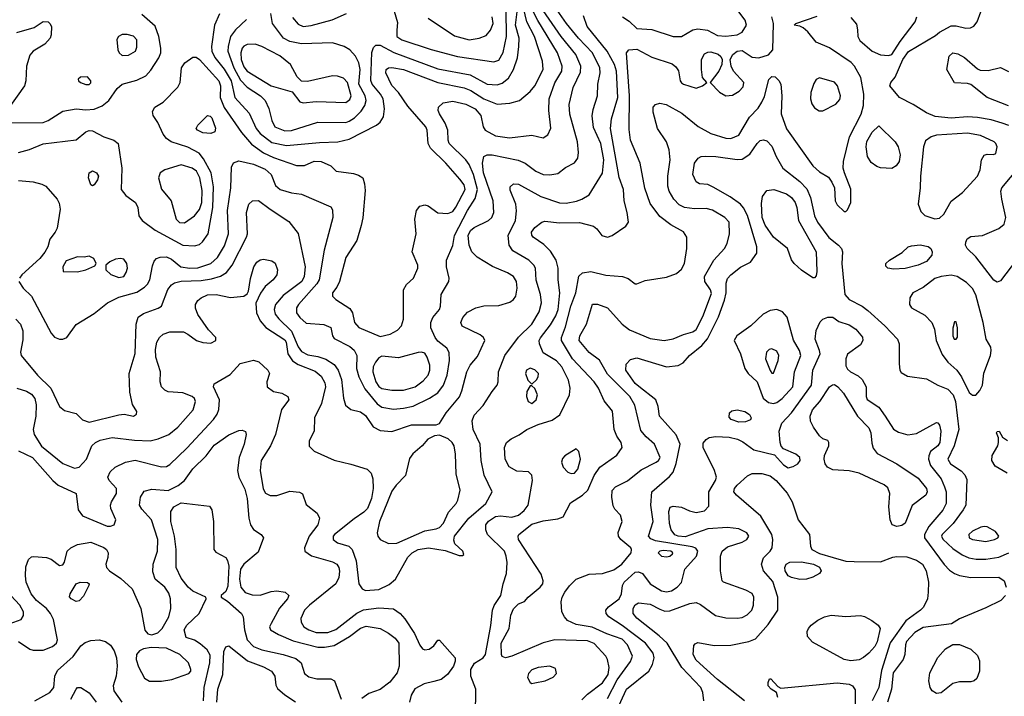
# Model space of a CAD drawing. Extents: x 1173029 to 1307123, y 522559 to 678521.
# Tile 567 of 623: x 1236813 to 1242798, y 653452 to 657567. Entities that reach past the tile are written whole.
import ezdxf

# ---------------------------------------------------------------- set-up
doc = ezdxf.new("R2010")
doc.units = 0

msp = doc.modelspace()

# ---------------------------------------------------------------- linework, layer by layer
at = {"layer": '0CON10XD'}
for points in [[(1236805, 656758.9), (1236873.2, 656776.8), (1236955, 656812.5), (1237155, 656837.1), (1237215.3, 656884.7), (1237235, 656892.7), (1237255, 656890.9), (1237324.2, 656854.2), (1237385.3, 656835.3), (1237411.4, 656815), (1237434.6, 656665), (1237428.9, 656535), (1237457.3, 656497.3), (1237515.8, 656455), (1237530, 656425), (1237537.1, 656375), (1237557.1, 656345), (1237636.3, 656286.3), (1237805, 656196), (1237875, 656190.8), (1237905, 656200.9), (1237924.2, 656215.8), (1237958.2, 656265), (1237987.6, 656425), (1237991.1, 656551.1), (1237975.7, 656635), (1237930.9, 656720.9), (1237902.7, 656755), (1237835, 656791.8), (1237734, 656825), (1237705, 656845.7), (1237685, 656872), (1237652, 656942), (1237624, 656985), (1237620.5, 657009.5), (1237633.8, 657035), (1237685, 657066), (1237773.7, 657156.3), (1237789.2, 657185), (1237796.5, 657275), (1237816.7, 657305), (1237865, 657340.4), (1237885, 657340.4), (1237905, 657325.4), (1238023.4, 657195), (1238033.5, 657165), (1238031, 657095), (1238055, 657034), (1238160.4, 656880.4), (1238221, 656811), (1238295, 656758.4), (1238355, 656729), (1238495, 656680), (1238545, 656680), (1238603.4, 656706.6), (1238645, 656705.7), (1238705, 656677.5), (1238735.7, 656645.7), (1238842.1, 656632.1), (1238872.2, 656622.2), (1238898, 656605), (1238909.3, 656569.3), (1238912, 656528), (1238898.3, 656361.7), (1238889.2, 656315), (1238861.5, 656225), (1238795, 656120), (1238756.9, 655975), (1238739.6, 655940.4), (1238713.6, 655905), (1238714.7, 655884.7), (1238734.2, 655865), (1238820.2, 655810.2), (1238836.5, 655785), (1238848.5, 655725), (1238875.2, 655695.2), (1239005, 655640), (1239065, 655653.6), (1239110.2, 655679.8), (1239132.9, 655705), (1239145.6, 655745), (1239145.9, 655924.1), (1239164.1, 655955.9), (1239206, 655995), (1239234, 656055), (1239232, 656075), (1239199.2, 656155), (1239222.1, 656265), (1239215.6, 656354.4), (1239225, 656406.7), (1239245, 656432.5), (1239275, 656440.6), (1239295, 656434.4), (1239355, 656393.3), (1239415, 656389.1), (1239445, 656400.4), (1239465, 656426.5), (1239520.8, 656535), (1239515, 656563.3), (1239488.2, 656598.2), (1239403.2, 656695), (1239310.4, 656785), (1239296.1, 656815), (1239290.4, 656895), (1239281.5, 656915), (1239172.3, 657042.3), (1239115.4, 657125), (1239075, 657166.5), (1239038.6, 657245), (1239040, 657265), (1239055, 657274.4), (1239075, 657276.8), (1239145, 657264.7), (1239355, 657184.8), (1239515, 657153.9), (1239555, 657137.5), (1239635, 657086.6), (1239715, 657054.3), (1239791.3, 657058.7), (1239850.8, 657075), (1239915, 657129.6), (1239945, 657165.6), (1239994.6, 657265), (1239990.8, 657315), (1239941.3, 657465), (1239894.9, 657554.9), (1239845, 657768.8)], [(1236808.1, 655975), (1236832.9, 655935), (1236885.2, 655885.2), (1237005, 655660), (1237025, 655636.7), (1237055, 655623.8), (1237075, 655623.8), (1237100, 655635), (1237155, 655713.8), (1237265, 655780.8), (1237345.8, 655844.2), (1237415, 655880.3), (1237525, 655909.4), (1237570.4, 655939.6), (1237590.5, 655959.5), (1237604.7, 655985), (1237619.5, 656070.5), (1237630.8, 656099.2), (1237645, 656115.6), (1237666.2, 656123.8), (1237705, 656124), (1237735, 656109.7), (1237793.2, 656063.2), (1237846.4, 656056.4), (1237895, 656057), (1237975, 656085.3), (1238015, 656120.4), (1238058.1, 656191.9), (1238082.9, 656265), (1238075.8, 656405.8), (1238095.4, 656545), (1238100.5, 656669.5), (1238112.9, 656697.1), (1238145, 656708.1), (1238235, 656688.6), (1238305, 656657.5), (1238342.3, 656625), (1238368.1, 656558.1), (1238395.3, 656535.3), (1238465, 656513.5), (1238525, 656506.7), (1238705, 656430), (1238715, 656410), (1238715.5, 656365), (1238664, 656165), (1238633.7, 655985), (1238619.2, 655960.8), (1238506.8, 655835), (1238496.1, 655815), (1238496.1, 655785), (1238515, 655756.2), (1238555, 655721.9), (1238662.4, 655712.4), (1238703.3, 655695), (1238713.8, 655645), (1238725, 655628.8), (1238819.8, 655579.8), (1238845, 655558.1), (1238861.8, 655525), (1238859.7, 655445), (1238874, 655394), (1238911.6, 655321.6), (1238985, 655230.4), (1239015, 655211.3), (1239085, 655198.4), (1239145, 655203.6), (1239205, 655217.1), (1239304.8, 655265.2), (1239355, 655298.5), (1239390, 655345), (1239410.8, 655405), (1239424.7, 655495), (1239422.7, 655542.7), (1239408.6, 655568.6), (1239355, 655611.5), (1239338, 655635), (1239312.4, 655692.4), (1239311.6, 655725), (1239324.6, 655755), (1239363.8, 655805), (1239370.8, 655825), (1239374.6, 655895), (1239420.7, 655975), (1239423.9, 655995), (1239407.8, 656065), (1239408.2, 656105), (1239445, 656193.8), (1239455.8, 656255), (1239535, 656406.9), (1239580.6, 656479.4), (1239595.1, 656535), (1239571.9, 656625), (1239545, 656686.4), (1239524.5, 656714.5), (1239424.1, 656815), (1239417.6, 656835), (1239415.9, 656895), (1239398.7, 656938.7), (1239363.8, 656995), (1239357.5, 657015), (1239359.4, 657035), (1239387.9, 657062.1), (1239445, 657071.3), (1239525, 657053.2), (1239580.8, 657025), (1239616.9, 656985), (1239630.4, 656915), (1239641.8, 656895), (1239705, 656860.3), (1239790.4, 656849.6), (1239925.3, 656865.3), (1239995, 656848.5), (1240024, 656866), (1240042.4, 656907.6), (1240028.8, 657015), (1240031.9, 657085), (1240065.9, 657184.1), (1240107.6, 657255), (1240111.4, 657285), (1240081.7, 657365), (1239963.3, 657563.3), (1239922.3, 657642.3)], [(1236755, 656940.8), (1236955, 656942), (1236986.5, 656953.5), (1237075, 657010.4), (1237155, 657024.6), (1237215, 657020), (1237265, 657024), (1237315, 657042.9), (1237353.6, 657075), (1237405, 657148.1), (1237435, 657174.5), (1237525, 657198.8), (1237578.6, 657225), (1237609.7, 657260.3), (1237658.5, 657335), (1237670, 657365), (1237670.9, 657395), (1237658.9, 657465), (1237637.1, 657527.1), (1237555, 657599.2)], [(1236790, 655745), (1236818.5, 655715), (1236832.1, 655675), (1236830.9, 655619.1), (1236818.1, 655545), (1236822.5, 655525), (1236920, 655405), (1237002.5, 655325), (1237054.2, 655214.2), (1237085, 655189.4), (1237155, 655171.2), (1237193.8, 655133.8), (1237235, 655120), (1237415, 655163.3), (1237447.1, 655167.1), (1237505, 655156.2), (1237522, 655168), (1237523.8, 655185), (1237497.5, 655227.5), (1237481.7, 655301.7), (1237479.1, 655415), (1237515, 655537.5), (1237520, 655715), (1237532.4, 655757.6), (1237565, 655780.8), (1237655, 655811.9), (1237675.4, 655824.6), (1237713.8, 655926.2), (1237735.9, 655954.1), (1237754.1, 655965.9), (1237793.4, 655976.6), (1237915, 655980), (1237978.8, 655991.2), (1238033.2, 656006.8), (1238070.7, 656029.3), (1238105, 656073.5), (1238191.6, 656245), (1238196.6, 656265), (1238192.1, 656395), (1238205.6, 656445), (1238228.8, 656465), (1238265, 656466.9), (1238335.6, 656415), (1238449.1, 656339.1), (1238506.4, 656266.4), (1238548.3, 656065), (1238541.2, 656005), (1238526.9, 655975), (1238415, 655890.7), (1238367.2, 655835), (1238358.8, 655805), (1238366.5, 655776.5), (1238387.7, 655747.7), (1238465, 655673.2), (1238505, 655576.7), (1238525, 655549.8), (1238565, 655529.1), (1238625, 655519), (1238673.2, 655503.2), (1238725, 655469.6), (1238748.6, 655435), (1238769.5, 655379.5), (1238780.4, 655265), (1238793.5, 655223.5), (1238825, 655195.6), (1238885, 655181.5), (1238915, 655160), (1238960.8, 655090.8), (1239005, 655068.8), (1239075, 655063.2), (1239195, 655102.4), (1239345, 655102.9), (1239365, 655110.8), (1239406.2, 655175), (1239486.6, 655273.4), (1239501.2, 655308.8), (1239530, 655425), (1239551.8, 655465), (1239595, 655519.4), (1239639.5, 655615), (1239631.4, 655635), (1239611.1, 655651.1), (1239502.7, 655702.7), (1239494.4, 655725), (1239505.6, 655755), (1239535, 655788.6), (1239585, 655814.4), (1239635, 655826.4), (1239725, 655829.1), (1239791.8, 655848.2), (1239815, 655864.4), (1239829.5, 655885), (1239836.2, 655935), (1239833.1, 655975), (1239814.7, 656004.7), (1239778.1, 656028.1), (1239686, 656066), (1239593.5, 656123.5), (1239561.8, 656155), (1239545, 656196.2), (1239538.8, 656255), (1239553.5, 656285), (1239575, 656303.8), (1239662.9, 656345), (1239683.1, 656365), (1239695.4, 656394.6), (1239690, 656465), (1239631.5, 656635), (1239625.8, 656695), (1239635, 656734.2), (1239655, 656746.2), (1239685, 656744.6), (1239843.1, 656713.1), (1239885.3, 656695.3), (1239950, 656645), (1239995, 656626.4), (1240035, 656623.5), (1240085, 656632), (1240131.2, 656668.8), (1240185, 656696.2), (1240205.5, 656724.5), (1240209.7, 656760.3), (1240202.7, 656825), (1240156.4, 656993.6), (1240152.2, 657052.2), (1240178, 657155), (1240221.5, 657248.5), (1240224.7, 657285), (1240194.2, 657355), (1240104.8, 657465), (1239995, 657624.2)], [(1238027.7, 657602.3), (1237996.2, 657535), (1237978.3, 657405), (1237979.8, 657375), (1237998.4, 657338.4), (1238055.8, 657265.8), (1238098.5, 657195), (1238119.7, 657095), (1238208.6, 656998.6), (1238250.2, 656905), (1238274.7, 656875), (1238345, 656821.1), (1238435, 656801.9), (1238635, 656820.8), (1238745.9, 656824.1), (1238815, 656839.7), (1238982.5, 656925), (1239004.3, 656945), (1239023.6, 656976.4), (1239030.4, 657025), (1239022.1, 657085), (1239006.3, 657115), (1238955.8, 657175), (1238948, 657198), (1238952.8, 657367.2), (1238962.7, 657397.3), (1238978.4, 657411.6), (1239005, 657412.9), (1239088, 657368), (1239355, 657268.9), (1239551.2, 657231.2), (1239655, 657174.2), (1239715, 657170.6), (1239745, 657180.4), (1239785, 657212.5), (1239815, 657264.3), (1239839.4, 657335), (1239846.8, 657405), (1239848, 657455), (1239827.1, 657535), (1239836.2, 657615)], [(1238425, 656891.2), (1238465, 656893.3), (1238625, 656944), (1238795, 656942.9), (1238815, 656949.2), (1238848.8, 656971.2), (1238889.2, 657010.8), (1238911.6, 657045), (1238919.8, 657075), (1238913.4, 657105), (1238874.6, 657175), (1238883.3, 657265), (1238875.3, 657305), (1238855, 657346.5), (1238820.5, 657385), (1238785, 657404.6), (1238715, 657426.9), (1238525, 657420.4), (1238454, 657435), (1238417.3, 657455), (1238349.2, 657545), (1238340, 657605)], [(1238471.5, 657581.5), (1238505, 657540), (1238536.8, 657526.8), (1238585, 657531.4), (1238712.7, 657567.3), (1238798.6, 657605)], [(1239090.1, 657620.1), (1239109.5, 657549.5), (1239105.4, 657504.6), (1239104.4, 657465), (1239135.7, 657445), (1239315, 657386.2), (1239475, 657342.7), (1239695, 657310.9), (1239725, 657321.5), (1239752.5, 657367.5), (1239772.1, 657465), (1239769.8, 657625)], [(1239296.5, 657576.5), (1239455, 657468.9), (1239545, 657445.8)], [(1239545, 657445.8), (1239605, 657454.6), (1239649.1, 657470.9), (1239675, 657502.9), (1239690.4, 657545), (1239684.6, 657585.4)], [(1240229.2, 653430.8), (1240264.8, 653465.2), (1240355, 653533.3), (1240389.4, 653585), (1240396.3, 653626.3), (1240386, 653676), (1240375.6, 653695), (1240305, 653773.8), (1240265, 653788.8), (1240065, 653794.7), (1239995, 653777.8), (1239805, 653695.5), (1239765, 653685.8), (1239745, 653693.8), (1239740.6, 653705), (1239739.4, 653775), (1239788.8, 653865), (1239799.3, 653945), (1239815, 653984.2), (1239845, 654014.4), (1239882.3, 654027.7), (1239904, 654055), (1239977.3, 654115), (1239992.1, 654135), (1239995.5, 654155), (1239982.5, 654195), (1239845.4, 654405), (1239842.3, 654425), (1239847.9, 654435), (1239925, 654498.2), (1239995, 654518), (1240085, 654531.5), (1240116.2, 654543.8), (1240161.7, 654628.3), (1240235, 654676), (1240266.2, 654705), (1240304.8, 654795.2), (1240338.5, 654845), (1240442, 654918), (1240474.6, 654965), (1240469.6, 654995), (1240442.9, 655035), (1240426.5, 655075), (1240415.8, 655185.8), (1240365, 655249.4), (1240331.8, 655325), (1240305, 655364), (1240174.1, 655504.1), (1240105.8, 655615), (1240106.3, 655635), (1240131, 655699), (1240162.3, 655825), (1240193.8, 655905), (1240212.1, 656007.9), (1240233.2, 656026.8), (1240285, 656035.2), (1240375, 656013.5), (1240476.7, 656005), (1240512.2, 655992.2), (1240555, 655961.2), (1240565, 655960), (1240615, 655980.6), (1240745, 656001.2), (1240805, 656023.8), (1240835, 656048.9), (1240853.9, 656085), (1240868.2, 656175), (1240868.5, 656245), (1240847.6, 656277.6), (1240770.3, 656320.3), (1240705, 656371.2), (1240645, 656450), (1240613.2, 656543.2), (1240585.3, 656695.3), (1240526.5, 656835), (1240518.6, 656898.6), (1240519.6, 657105), (1240501.1, 657365), (1240516.2, 657385), (1240565, 657388.8), (1240655, 657339.1), (1240778.1, 657298.1), (1240800.7, 657280.7), (1240817, 657257), (1240828, 657195), (1240835, 657184), (1240847.5, 657175), (1240925, 657151.2), (1240962.5, 657165), (1240990, 657185), (1240963.3, 657215), (1240958, 657265), (1240957.5, 657325), (1240975, 657359.2), (1240995, 657370), (1241015, 657371.2), (1241057.9, 657357.9), (1241074.4, 657344.4), (1241084, 657325), (1241082, 657295), (1241062.9, 657255), (1241010, 657185), (1241066.3, 657126.3), (1241105, 657104.3), (1241145, 657108.6), (1241187.4, 657132.6), (1241211.2, 657158.8), (1241215.5, 657185), (1241151.4, 657255), (1241137.1, 657285), (1241132, 657325), (1241148.1, 657355), (1241175, 657375.3), (1241205, 657379.2), (1241265, 657339.4), (1241305, 657335.7), (1241365, 657352.8), (1241390.3, 657385), (1241395.2, 657545), (1241384.3, 657584.3)], [(1240093.3, 656453.2), (1240135, 656451.8), (1240197.4, 656462.6), (1240230.8, 656475), (1240275, 656502.2), (1240355.2, 656634.8), (1240363.3, 656715), (1240345.2, 656815), (1240301.7, 656911.7), (1240292.4, 656982.4), (1240298.2, 657021.8), (1240325.3, 657105), (1240327.3, 657175), (1240341.6, 657245), (1240339.5, 657275), (1240293.8, 657365), (1240209.8, 657455), (1240137.3, 657545), (1240080, 657625)], [(1240215, 656334.5), (1240301.4, 656311.4), (1240321.4, 656295), (1240350.8, 656255), (1240385, 656245.5), (1240414, 656255), (1240498.1, 656311.9), (1240514.1, 656335.9), (1240506.5, 656395), (1240486.5, 656465), (1240482.7, 656535), (1240456.7, 656606.8), (1240405.2, 656905), (1240410.3, 656965), (1240447.9, 657095), (1240441.3, 657255), (1240427.8, 657295), (1240384.3, 657375.7), (1240262.4, 657525), (1240239.7, 657590.3)], [(1240476.5, 657585), (1240518.1, 657558.1), (1240565, 657514.5), (1240655, 657508.6), (1240785, 657465.6), (1240835, 657464.5), (1240904.3, 657505.7), (1240935, 657512.3), (1240993.3, 657503.3), (1241055, 657471.9), (1241105, 657468.1), (1241175, 657476), (1241205, 657492), (1241231.9, 657535), (1241222.9, 657565), (1241185.3, 657615.3)], [(1241865, 656537.5), (1241825.8, 656635.8), (1241819.2, 656665), (1241820.5, 656705), (1241858, 656855), (1241927.9, 656992.1), (1241942.1, 657045), (1241945.2, 657115.2), (1241926.8, 657215), (1241888.1, 657285), (1241867.6, 657307.6), (1241736.2, 657396.2), (1241655, 657430.8), (1241604.5, 657494.5), (1241575, 657518), (1241555, 657528.8), (1241520, 657535), (1241530, 657545), (1241660.6, 657589.4)], [(1241865, 657580), (1241899.8, 657539.8), (1241906.7, 657505), (1241908.1, 657465), (1241920, 657440), (1241995.3, 657375.3), (1242045, 657353.3), (1242095, 657348.9), (1242115, 657355.4), (1242164.8, 657435.2), (1242256.9, 657555), (1242265.6, 657585)], [(1242825, 656922.9), (1242785, 656937.9), (1242717.5, 656957.5), (1242635, 656971.6), (1242575, 656976.2), (1242475, 656968.1), (1242378.5, 656978.5), (1242325, 657000.9), (1242245, 657052.5), (1242160.6, 657095), (1242103.3, 657165), (1242108, 657185), (1242135, 657217.1), (1242181.5, 657325), (1242215, 657373.4), (1242379.1, 657470.9), (1242405, 657491.8), (1242475, 657529.5), (1242505, 657530.9), (1242565, 657515.4), (1242592.1, 657517.9), (1242612.3, 657527.7), (1242632.5, 657555), (1242655.6, 657614.4)], [(1236795, 657489.8), (1236901.1, 657518.9), (1236955, 657556), (1236985, 657553.6), (1236996.7, 657545), (1237006.2, 657525), (1237004.6, 657475), (1236998.2, 657455), (1236965, 657417.9), (1236895, 657376.5), (1236875, 657351.4), (1236854.2, 657285), (1236849.8, 657195), (1236842.6, 657165), (1236742.1, 657025)], [(1238191.7, 657568.3), (1238124.8, 657505.2), (1238094.8, 657465.2), (1238080, 657405), (1238078.7, 657375), (1238114.1, 657275), (1238155, 657199.5), (1238195, 657157.1), (1238276.2, 657105), (1238305.4, 657075), (1238328, 657028), (1238344.8, 656954.8), (1238364.6, 656915), (1238425, 656891.2)], [(1237435, 657349.5), (1237475, 657352.2), (1237516.9, 657375), (1237525, 657400), (1237524.3, 657445), (1237505, 657467.5), (1237465, 657478.2), (1237435, 657478.2), (1237413.1, 657465), (1237403.9, 657446.1), (1237409.6, 657385), (1237417.8, 657365), (1237435, 657349.5)], [(1238535, 657062.5), (1238615, 657068.9), (1238795, 657064), (1238819, 657081), (1238827.3, 657105), (1238805.2, 657185), (1238780.9, 657210.9), (1238745, 657222.9), (1238715, 657225.4), (1238561.7, 657191.7), (1238525, 657194.2), (1238499.1, 657219.1), (1238458.5, 657295), (1238395, 657348.1), (1238285.2, 657405.2), (1238245, 657417.6), (1238195, 657416.2), (1238175, 657407.3), (1238164.8, 657395.2), (1238156.3, 657365), (1238160, 657325), (1238175, 657281.5), (1238195, 657253.7), (1238341.1, 657165), (1238469.3, 657129.3), (1238515, 657068.1), (1238535, 657062.5)], [(1242823, 657043), (1242695, 657094.4), (1242595, 657173.3), (1242575, 657180), (1242495, 657182.5), (1242448.8, 657265), (1242464, 657345), (1242485, 657365.8), (1242515, 657360), (1242557, 657337), (1242635, 657267.5), (1242650.7, 657260.7), (1242699.3, 657259.3), (1242775, 657276.2), (1242823, 657253)], [(1237235, 657173.1), (1237245, 657183.3), (1237245.6, 657195), (1237225, 657220), (1237183, 657217), (1237167.5, 657205), (1237170, 657195), (1237182.5, 657185), (1237215, 657173.1), (1237235, 657173.1)], [(1240385, 653438.2), (1240445, 653551.8), (1240526.8, 653663.2), (1240537.8, 653695), (1240508.1, 653765), (1240475, 653798.4), (1240381.2, 653831.2), (1240293, 653873), (1240195, 653888.9), (1240143.6, 653913.6), (1240124.1, 653934.1), (1240109.1, 653965), (1240104.6, 654025.4), (1240110, 654055), (1240126.2, 654085), (1240155, 654124.4), (1240195, 654164.4), (1240275, 654195.5), (1240355, 654198.4), (1240425, 654220.8), (1240472.5, 654255), (1240530.4, 654325), (1240532.9, 654345), (1240527.3, 654355), (1240467.3, 654405), (1240452.9, 654425), (1240451.2, 654448.8), (1240475.8, 654515.8), (1240465, 654552.5), (1240430.8, 654590.8), (1240421.2, 654611.2), (1240412.1, 654662.1), (1240415, 654703.3), (1240435, 654726.7), (1240507.6, 654762.4), (1240590.6, 654829.4), (1240682, 654875), (1240695.8, 654885), (1240705.7, 654905), (1240671.8, 654985), (1240620.9, 655030.9), (1240589.4, 655069.4), (1240552.6, 655222.6), (1240521.6, 655275), (1240385, 655410.8), (1240336.7, 655496.7), (1240275, 655543.3), (1240213.5, 655615), (1240217.8, 655645), (1240258.1, 655715), (1240295, 655837.5), (1240325, 655837.5), (1240385, 655814.4), (1240475.3, 655715.3), (1240520.3, 655680.3), (1240645, 655628.9), (1240730, 655615), (1240785, 655626.5), (1240847.6, 655652.4), (1240905, 655667.9), (1240925, 655682.1), (1240965, 655761.8), (1241018.8, 655901.2), (1241012.8, 655925), (1240978.5, 655975), (1240976.5, 656005), (1241032.7, 656105), (1241096.9, 656175), (1241114.4, 656205), (1241128.5, 656265), (1241125.6, 656335), (1241099.4, 656365), (1241025, 656409.6), (1240985, 656418.9), (1240915, 656415.9), (1240855, 656425.4), (1240821.3, 656441.3), (1240789.1, 656475), (1240761.2, 656525), (1240752.3, 656555), (1240752.3, 656615), (1240767.9, 656715), (1240761.5, 656775), (1240744.5, 656825), (1240690.5, 656905), (1240662.9, 657005), (1240664.2, 657035.8), (1240677.7, 657052.3), (1240705, 657059.2), (1240742.4, 657052.4), (1240838.5, 656998.5), (1240936.7, 656916.8), (1241014.4, 656874.4), (1241105, 656846), (1241135, 656844.6), (1241184.7, 656865.3), (1241249.3, 656975), (1241300.9, 657029.1), (1241324.7, 657065.3), (1241339.5, 657100.5), (1241366, 657204), (1241385, 657221.9), (1241405, 657220), (1241428, 657198), (1241439.1, 657175), (1241446.2, 657105), (1241441.2, 656995), (1241474.3, 656904.3), (1241635, 656677.5), (1241675, 656642.2), (1241729.1, 656609.1), (1241749.7, 656579.7), (1241766.2, 656545), (1241770, 656465), (1241781.2, 656441.2), (1241825, 656400), (1241835, 656400), (1241845, 656410), (1241864.3, 656455.7), (1241865, 656537.5)], [(1241695, 657012.9), (1241775, 657053.1), (1241798.3, 657081.7), (1241803.3, 657105), (1241783.3, 657165), (1241766.4, 657186.4), (1241675, 657212.9), (1241655, 657204), (1241640.6, 657179.4), (1241621.2, 657125), (1241619.6, 657085), (1241628.5, 657055), (1241645, 657031.4), (1241673.6, 657013.6), (1241695, 657012.9)], [(1237975, 656874.2), (1237925, 656880), (1237894, 656895), (1237886, 656905), (1237895.8, 656925), (1237955, 656983.8), (1237971.2, 656981.2), (1237980.9, 656970.9), (1238002.5, 656907.5), (1237998.8, 656885), (1237975, 656874.2)], [(1242115, 656661.8), (1242045, 656666.6), (1242023.5, 656673.5), (1241988, 656698), (1241967.2, 656735), (1241958.9, 656795), (1241963.4, 656826.6), (1241995, 656882.9), (1242035, 656921.9), (1242134.6, 656825), (1242153.8, 656795), (1242164.7, 656745), (1242158.9, 656705), (1242141.3, 656678.7), (1242115, 656661.8)], [(1242375, 656356.5), (1242405, 656360), (1242430, 656385), (1242475, 656462.9), (1242543.3, 656516.7), (1242634.4, 656615), (1242650.6, 656655), (1242658.6, 656715), (1242675, 656743.8), (1242695, 656750), (1242733, 656747), (1242746.1, 656753.9), (1242754, 656795), (1242747.5, 656815), (1242735.8, 656825), (1242652.9, 656862.9), (1242575, 656878), (1242385.9, 656864.1), (1242354, 656855), (1242320, 656830), (1242306.4, 656795), (1242288.5, 656615), (1242287.7, 656545), (1242274.5, 656445), (1242291.5, 656401.5), (1242315, 656376.9), (1242375, 656356.5)], [(1240442.4, 653367.6), (1240501.2, 653495), (1240638.2, 653605), (1240659.6, 653645), (1240670, 653685), (1240662.7, 653715), (1240616, 653775), (1240475, 653882.1), (1240393.5, 653935), (1240377.5, 653955), (1240375.6, 653975), (1240392.2, 653995), (1240456.2, 654045), (1240471.5, 654075), (1240477.7, 654125), (1240486.8, 654145), (1240555, 654206.5), (1240575, 654209.3), (1240599.4, 654199.4), (1240645.5, 654135), (1240715, 654092.7), (1240745, 654086.1), (1240774.2, 654094.2), (1240808.5, 654115), (1240836.3, 654143.7), (1240855.4, 654225), (1240926.7, 654305), (1240935.3, 654335), (1240922.1, 654352.1), (1240901.5, 654361.5), (1240678.3, 654398.3), (1240649.8, 654409.8), (1240635.4, 654425), (1240664.2, 654515), (1240650.3, 654615), (1240654.6, 654695), (1240762.1, 654787.9), (1240785.2, 654814.8), (1240803.2, 654866.8), (1240828, 654985), (1240802.8, 655042.8), (1240701.9, 655155), (1240693.1, 655215), (1240679.4, 655255), (1240575.7, 655335.7), (1240554.1, 655355), (1240497.7, 655435), (1240498.5, 655471.5), (1240525, 655501.1), (1240565, 655511.5), (1240745, 655455.4), (1240815, 655463.6), (1240845, 655479.5), (1240884.8, 655525.2), (1240959.4, 655585), (1240993.7, 655626.3), (1241060.1, 655759.9), (1241097.8, 655862.2), (1241106.5, 655905), (1241106.8, 655965), (1241115, 655992.5), (1241135, 656015.6), (1241195, 656061.9), (1241255, 656092), (1241293.6, 656146.4), (1241293.6, 656185), (1241236.3, 656376.3), (1241213.1, 656423.1), (1241194.5, 656445), (1241130.8, 656490.8), (1241029.2, 656549.2), (1240995, 656564.4), (1240945, 656569.2), (1240925, 656582), (1240905.5, 656625), (1240915.4, 656694.6), (1240936.2, 656725), (1240955, 656734.2), (1240982.6, 656737.4), (1241045, 656736.2), (1241175, 656717.3), (1241205, 656718.2), (1241251.6, 656748.4), (1241295, 656814), (1241315, 656832), (1241335, 656835.8), (1241355, 656830.8), (1241385, 656798.8), (1241412.2, 656735), (1241452.2, 656665), (1241555, 656583.8), (1241598.5, 656538.5), (1241620.2, 656485), (1241643.8, 656375), (1241661.9, 656335), (1241731.9, 656241.9), (1241790, 656195), (1241808.5, 656175), (1241814.5, 656155), (1241810, 656085), (1241829.2, 655895), (1241855, 655864.7), (1241934.8, 655824.8), (1241969.1, 655799.1), (1242071.8, 655705), (1242148, 655625), (1242160, 655595), (1242160, 655475), (1242163.8, 655435), (1242171.2, 655421.2), (1242208.8, 655398.8), (1242325, 655382.7), (1242394.2, 655345), (1242455, 655320.5), (1242487.2, 655285), (1242501.6, 655245), (1242521.5, 655075), (1242494, 654975), (1242455.4, 654895), (1242471.1, 654865), (1242535, 654823.5), (1242558.3, 654798.3), (1242570.2, 654770.2), (1242564.7, 654615), (1242548.9, 654585), (1242487.2, 654502.8), (1242420.4, 654435), (1242416.2, 654425), (1242425, 654406.7), (1242485, 654351.3), (1242542.1, 654312.1), (1242583.4, 654293.4), (1242626.7, 654286.7), (1242685, 654286.2), (1242765, 654298.1), (1242826.6, 654323.4)], [(1237815, 656331.2), (1237875, 656373.8), (1237905, 656413.6), (1237919.3, 656455), (1237921.3, 656528.7), (1237907.5, 656605), (1237887.2, 656645), (1237860.8, 656665), (1237795, 656684.5), (1237695, 656654.4), (1237667.5, 656635), (1237656.9, 656605), (1237675, 656536), (1237732.7, 656465), (1237763.8, 656355), (1237785, 656333.1), (1237815, 656331.2)], [(1237255, 656557.5), (1237245, 656562.5), (1237230, 656605), (1237234.6, 656635.4), (1237255, 656648.6), (1237280, 656635), (1237291.2, 656615), (1237285, 656592.5), (1237265, 656563.3), (1237255, 656557.5)], [(1242873.1, 656106.9), (1242775, 655978.9), (1242755, 655970), (1242735, 655983.3), (1242625.6, 656125.6), (1242573.3, 656175), (1242562.5, 656195), (1242563.6, 656213.6), (1242573.3, 656235), (1242595, 656248.8), (1242665, 656253.8), (1242765, 656296.5), (1242796.5, 656323.5), (1242807.9, 656365), (1242782.3, 656475), (1242777.7, 656525), (1242783.8, 656545), (1242889.3, 656670.7)], [(1236795.7, 655325.7), (1236855, 655308.7), (1236885, 655290), (1236903.9, 655263.9), (1236913.5, 655225), (1236911.2, 655155), (1236894.1, 655075), (1236900.6, 655045), (1236945, 654973.3), (1237075, 654867.7), (1237145, 654839.6), (1237175, 654845.4), (1237217.9, 654895), (1237250.5, 654975), (1237273.9, 654996.1), (1237301.2, 655008.8), (1237375, 655025.3), (1237510.2, 655010.2), (1237606.5, 655006.5), (1237655, 655018.2), (1237719.2, 655045), (1237775, 655088.6), (1237866.9, 655195), (1237880.5, 655245), (1237875, 655262.5), (1237860.6, 655275), (1237805, 655297.8), (1237715, 655303.9), (1237695, 655313.8), (1237674.3, 655334.3), (1237666.8, 655365), (1237669.3, 655425), (1237640.5, 655515), (1237638, 655562), (1237647.1, 655605), (1237662.7, 655635), (1237685.6, 655655), (1237725, 655669.2), (1237808.5, 655668.5), (1237835.3, 655655.3), (1237887.5, 655615), (1237925, 655603.3), (1237975, 655600.4), (1238004.2, 655615), (1238005.6, 655635), (1237960, 655680), (1237895.5, 655775), (1237881.7, 655811.7), (1237881.9, 655835), (1237895, 655859.2), (1237915, 655876.5), (1237955, 655893.1), (1238006.4, 655896.4), (1238095, 655877.9), (1238175, 655886.2), (1238195, 655900), (1238203, 655917), (1238215, 655993.3), (1238236.3, 656063.7), (1238255, 656092.5), (1238275, 656106.9), (1238295, 656111.4), (1238345, 656100.8), (1238365, 656086.2), (1238380, 656045), (1238375.8, 656015), (1238354.2, 655985), (1238304.7, 655945.3), (1238276.1, 655903.9), (1238247.5, 655842.5), (1238252.3, 655785), (1238275.4, 655735), (1238308.7, 655695), (1238425, 655620), (1238432.5, 655605), (1238441.8, 655535), (1238471.3, 655491.3), (1238505, 655469), (1238609.5, 655429.5), (1238645, 655399.5), (1238667.8, 655357.8), (1238672.1, 655335), (1238647.3, 655232.7), (1238605.6, 655145), (1238603.8, 655065), (1238572.5, 655005), (1238572.4, 654972.4), (1238602.6, 654942.6), (1238725, 654888.1), (1238825, 654864.6), (1238925, 654832.5), (1238949.7, 654809.7), (1238960, 654775), (1238960.5, 654715), (1238951.2, 654655), (1238926.9, 654595), (1238905, 654571.5), (1238845, 654531.8), (1238725.6, 654435), (1238718.5, 654425), (1238718.9, 654405), (1238744.6, 654384.6), (1238814, 654364), (1238834.7, 654344.7), (1238857.5, 654275), (1238875, 654136.7), (1238894.5, 654104.5), (1238915.5, 654095.5), (1238995, 654101.8), (1239058.8, 654131.2), (1239096.9, 654165), (1239172.6, 654297.4), (1239199.4, 654325), (1239235, 654344.7), (1239297.5, 654355), (1239399.1, 654339.1), (1239485, 654307.5), (1239505, 654307.5), (1239512.5, 654315), (1239506.7, 654335), (1239458.1, 654378.1), (1239451.5, 654401.5), (1239456.2, 654425), (1239543.3, 654535), (1239646.5, 654625), (1239684.4, 654695), (1239636.7, 654796.7), (1239618.8, 654885), (1239612.9, 654985), (1239569.4, 655075), (1239562.7, 655127.3), (1239575, 655162), (1239629.5, 655220.5), (1239683.9, 655306.1), (1239715.5, 655344.5), (1239720.8, 655365), (1239724.3, 655425), (1239762.7, 655525), (1239844.3, 655635.7), (1239926.7, 655715), (1239969.9, 655790.1), (1239983.8, 655845), (1239979.6, 655895), (1239953.3, 655983.3), (1239947.5, 656055), (1239938.5, 656075), (1239906.9, 656105), (1239810.6, 656160.6), (1239787.3, 656195), (1239782.5, 656255), (1239825.9, 656345), (1239833.3, 656405), (1239828.8, 656445), (1239795, 656531.2), (1239795, 656550), (1239815, 656568.9), (1239845, 656566.2), (1239981.5, 656491.5), (1240093.3, 656453.2)], [(1236805, 656588.8), (1236895, 656581.6), (1236947.7, 656567.7), (1236971.9, 656555), (1237040, 656475), (1237051.7, 656451.7), (1237058.5, 656415), (1237040.3, 656299.7), (1237029.2, 656275), (1236996.9, 656233.1), (1236982.9, 656185), (1236966.2, 656153.8), (1236935, 656114.5), (1236825.7, 656015), (1236811.9, 655995)], [(1241635, 655996.7), (1241565, 656044.3), (1241520, 656085), (1241505, 656106.2), (1241479.5, 656175), (1241395, 656245.4), (1241345, 656316.7), (1241325.3, 656365), (1241321.2, 656448.8), (1241328.8, 656491.2), (1241355, 656528.6), (1241397.5, 656535), (1241475, 656507.2), (1241505.2, 656485.2), (1241527.2, 656455), (1241537.3, 656425), (1241547.3, 656345), (1241655.5, 656155), (1241659.2, 656035), (1241655, 656010), (1241645, 655997.5), (1241635, 655996.7)], [(1239583.5, 653335), (1239586.4, 653495), (1239555.5, 653575), (1239555.5, 653614.5), (1239577.5, 653652.5), (1239629.4, 653685), (1239644.8, 653705.2), (1239676.9, 653883.1), (1239686.1, 653975), (1239696.9, 654003.1), (1239737.5, 654065), (1239750.8, 654135), (1239771.2, 654198.8), (1239775.4, 654265), (1239770.4, 654305), (1239758.9, 654335), (1239655.5, 654435), (1239647.1, 654465), (1239647.1, 654495), (1239662.7, 654517.3), (1239705.8, 654545), (1239735, 654549.8), (1239805, 654542), (1239845, 654553.9), (1239878.6, 654581.4), (1239902.9, 654615), (1239930, 654765), (1239926.8, 654796.8), (1239906.4, 654816.4), (1239835, 654821.8), (1239788, 654848), (1239762.9, 654895), (1239760.4, 654965), (1239772.7, 654995), (1239801.2, 655018.8), (1239848.8, 655041.2), (1239894.7, 655075.3), (1239965, 655105.3), (1240049.1, 655130.9), (1240095.5, 655164.5), (1240154.6, 655285.4), (1240160, 655325), (1240148, 655375), (1240109.1, 655455), (1240075, 655493.2), (1239995, 655541.8), (1239972.5, 655595), (1239971.2, 655615), (1239977.8, 655632.2), (1240039.4, 655710.6), (1240071, 655765), (1240086, 655805), (1240095.3, 655905), (1240085.9, 655985), (1240085.3, 656055), (1240074.7, 656105), (1240039.7, 656159.7), (1239999.9, 656199.9), (1239934.3, 656245), (1239925, 656256.7), (1239924.5, 656275), (1239945, 656302.5), (1239986, 656335), (1240005, 656342.5), (1240095, 656331.5), (1240215, 656334.5)], [(1242125, 656049.2), (1242090, 656055), (1242078.3, 656068.3), (1242077.5, 656085), (1242100, 656105), (1242178.1, 656151.9), (1242213.3, 656185), (1242235, 656192), (1242287.3, 656197.3), (1242335, 656188), (1242352.5, 656175), (1242360, 656155), (1242356.7, 656135), (1242325, 656096), (1242275, 656074.4), (1242195, 656054.5), (1242125, 656049.2)], [(1237165, 656034.3), (1237213.9, 656046.1), (1237270, 656070), (1237277.5, 656085), (1237262.5, 656115), (1237235, 656128.8), (1237205, 656122), (1237164.1, 656124.1), (1237095, 656100), (1237074.2, 656065), (1237077.5, 656035), (1237165, 656034.3)], [(1237415, 655998.6), (1237445, 656004.4), (1237460.8, 656029.2), (1237467.5, 656055), (1237463.3, 656085), (1237445, 656110), (1237425, 656115.6), (1237395, 656110), (1237360, 656095), (1237336.4, 656073.6), (1237336.4, 656046.4), (1237367.7, 656017.7), (1237415, 655998.6)], [(1242605, 655282.9), (1242625, 655284), (1242649.1, 655310.9), (1242665.5, 655344.5), (1242673.3, 655416.7), (1242714.3, 655525), (1242719.2, 655555), (1242715.8, 655575.8), (1242688.6, 655625), (1242670.4, 655725), (1242624.5, 655894.5), (1242605, 655933.1), (1242568.8, 655968.8), (1242511.4, 656005), (1242475, 656012.7), (1242415, 656006.2), (1242375, 655992.7), (1242305, 655939.1), (1242242.5, 655905), (1242224.2, 655875), (1242222, 655835), (1242233.8, 655815), (1242315, 655770), (1242356.7, 655725), (1242373.6, 655685), (1242383.3, 655615), (1242421, 655531), (1242453.9, 655483.9), (1242508.9, 655435), (1242537.6, 655395), (1242585, 655300.6), (1242605, 655282.9)], [(1241395, 655233.7), (1241415, 655239.5), (1241447.7, 655262.3), (1241512.5, 655335), (1241522.7, 655425), (1241560.3, 655525), (1241553.6, 655555), (1241517.3, 655617.3), (1241477.6, 655757.6), (1241450.3, 655790.3), (1241415, 655804.3), (1241375, 655798.1), (1241333.1, 655776.9), (1241256.9, 655705), (1241172.9, 655645), (1241155.6, 655615), (1241193.8, 655535), (1241221.1, 655445), (1241241.5, 655415), (1241295.2, 655365), (1241332.8, 655265), (1241365, 655238.2), (1241395, 655233.7)], [(1240794.5, 654434.5), (1240773.6, 654463.6), (1240762.7, 654502.7), (1240758.9, 654575), (1240767, 654603), (1240785, 654609.2), (1240835, 654602.7), (1240885, 654579.6), (1240925, 654569.6), (1240975, 654580), (1241002.4, 654607.6), (1241001.5, 654695), (1241042.7, 654765), (1241048, 654785), (1241037.3, 654825), (1240967.3, 654965), (1240967.6, 654992.4), (1240985, 655014.5), (1241005, 655026.1), (1241045, 655032), (1241125, 655028.5), (1241175.5, 655015.5), (1241209.2, 654999.2), (1241275, 654950.7), (1241401.1, 654921.1), (1241455, 654858.8), (1241485, 654842.2), (1241515, 654848.9), (1241543.1, 654865), (1241556.5, 654885), (1241555, 654903.3), (1241530, 654925), (1241456.7, 654956.7), (1241442.4, 654972.4), (1241435.4, 654995.4), (1241430.3, 655065), (1241446.4, 655113.6), (1241505, 655176.4), (1241625.9, 655345), (1241634.1, 655435), (1241677.9, 655535), (1241675.5, 655555), (1241647.5, 655625), (1241655, 655677.5), (1241679.7, 655730.3), (1241695, 655746), (1241725, 655758.8), (1241755, 655758), (1241792.5, 655732.5), (1241855, 655711.9), (1241895.8, 655685), (1241935.4, 655635.4), (1241938.6, 655615), (1241925, 655590), (1241845, 655533.3), (1241834.4, 655505), (1241835, 655462.5), (1241845, 655442), (1241864, 655425), (1241910.2, 655400.2), (1241935, 655379.2), (1241958.9, 655335), (1241959.4, 655275), (1241965, 655256.2), (1242035, 655210), (1242073.5, 655155), (1242125, 655075.7), (1242155, 655059.2), (1242211.2, 655041.2), (1242265, 655050.8), (1242385, 655117.5), (1242395, 655116), (1242405, 655100), (1242413.1, 655065), (1242405.8, 654995), (1242395, 654974.6), (1242349.7, 654940.3), (1242338.7, 654915), (1242337.9, 654895), (1242349.1, 654855), (1242414.1, 654775), (1242435.6, 654725.6), (1242444.7, 654694.7), (1242444.1, 654625), (1242425, 654584.6), (1242339.2, 654485), (1242313.2, 654435), (1242312.1, 654415), (1242432.8, 654252.8), (1242465, 654218.8), (1242495, 654197.7), (1242525.9, 654185.9), (1242595, 654175.3), (1242765.8, 654175.8), (1242797.8, 654155), (1242810.5, 654115)], [(1242505, 655624), (1242513.6, 655636.4), (1242513.6, 655693.6), (1242505, 655730), (1242495, 655730), (1242485, 655690), (1242484.5, 655645), (1242493.8, 655625), (1242505, 655624)], [(1239145, 655313.7), (1239216.7, 655335), (1239265, 655370.9), (1239295.4, 655405), (1239306.6, 655435), (1239305.9, 655465), (1239290.4, 655515), (1239275, 655538.5), (1239255, 655545.4), (1239235, 655543.5), (1239115, 655510.9), (1239015, 655520), (1238995, 655510), (1238975, 655483.5), (1238962.3, 655455), (1238959.3, 655425), (1238978.6, 655365), (1238995, 655336.8), (1239015, 655324.2), (1239075, 655313.7), (1239145, 655313.7)], [(1241395, 655417.5), (1241424.5, 655495), (1241428.5, 655525), (1241415, 655551.9), (1241384.4, 655565.6), (1241369.1, 655560.9), (1241352.9, 655545), (1241346.7, 655505), (1241375, 655433.3), (1241385, 655417.5), (1241395, 655417.5)], [(1236804.8, 654944.8), (1236890.4, 654905), (1237013.6, 654763.6), (1237045.9, 654735.9), (1237156.2, 654685), (1237168.8, 654585), (1237195, 654548.8), (1237345, 654486.9), (1237365, 654485.7), (1237386.2, 654495), (1237398, 654525), (1237367.1, 654595), (1237364.3, 654615), (1237370, 654635), (1237401.4, 654685), (1237400.8, 654715), (1237356, 654765), (1237348, 654785), (1237362.6, 654817.4), (1237393.8, 654845), (1237455, 654876.4), (1237515, 654888.9), (1237675, 654847.9), (1237705, 654850.4), (1237725, 654860.9), (1237828.2, 654961.8), (1237991.5, 655135), (1238012.8, 655167.2), (1238022.9, 655197.1), (1238027.3, 655255), (1237990, 655335), (1237995, 655352), (1238091.2, 655408.8), (1238153.9, 655476.1), (1238235, 655496.2), (1238266.8, 655486.8), (1238321.2, 655435), (1238332, 655415), (1238314.2, 655365), (1238317.5, 655335), (1238355, 655305.6), (1238405.6, 655295.6), (1238443.3, 655275), (1238448, 655255), (1238405, 655196.2), (1238366.8, 655043.2), (1238336.7, 654975), (1238281.4, 654885), (1238274.2, 654825), (1238293, 654713), (1238306.6, 654686.6), (1238335, 654673.3), (1238376.2, 654673.8), (1238455, 654698.8), (1238514.2, 654694.2), (1238532.3, 654682.3), (1238555, 654618.8), (1238620.8, 654565), (1238634.5, 654534.5), (1238625.4, 654495), (1238572.1, 654425), (1238544.4, 654355), (1238545.7, 654335), (1238586.4, 654306.4), (1238715, 654270.2), (1238740.4, 654255), (1238752.8, 654235), (1238757.6, 654212.4), (1238752, 654175), (1238734.3, 654135.7), (1238573.8, 654005), (1238544.6, 653975), (1238521.8, 653925), (1238523.3, 653903.3), (1238540, 653875), (1238569.4, 653855), (1238615, 653839), (1238685, 653839.3), (1238735, 653857.9), (1238862.1, 653957.9), (1238902, 653978), (1238995, 653988.8), (1239085, 653983.8), (1239125.8, 653955.8), (1239153.6, 653923.6), (1239213, 653833), (1239245, 653761.9), (1239261.4, 653741.4), (1239275, 653733.8), (1239301.7, 653738.3), (1239330.5, 653759.5), (1239355, 653792.5), (1239365, 653792.5), (1239460, 653685), (1239460, 653665), (1239449.2, 653635), (1239412.5, 653585), (1239375, 653554.6), (1239330.9, 653540.9), (1239271.9, 653528.1), (1239215, 653496.5), (1239192.3, 653457.7), (1239181.8, 653415)], [(1239925, 655350), (1239954.1, 655375.9), (1239964.2, 655395.8), (1239965.7, 655415), (1239945, 655437.8), (1239915, 655448.5), (1239893.8, 655436.2), (1239887.1, 655415), (1239901.2, 655375), (1239925, 655350)], [(1239925, 655233.3), (1239951.4, 655255), (1239960, 655285), (1239944, 655324), (1239925, 655340), (1239915, 655340), (1239895.8, 655305), (1239893.5, 655275), (1239903.3, 655245), (1239925, 655233.3)], [(1242145, 654484.3), (1242116.2, 654495), (1242104.4, 654525), (1242095.6, 654605), (1242102.5, 654685), (1242090, 654720), (1242067.1, 654737.1), (1241915, 654808), (1241855, 654822.9), (1241755, 654829.6), (1241724.2, 654845), (1241710, 654865), (1241702.5, 654895), (1241704.5, 654915.5), (1241732, 654975), (1241731.2, 654995), (1241725, 655006.7), (1241695, 655018.8), (1241675, 655036), (1241637.8, 655087.8), (1241619.8, 655125), (1241617.1, 655155), (1241632.1, 655195), (1241676.5, 655245), (1241735, 655333.8), (1241752.9, 655347.1), (1241765, 655348), (1241786.9, 655335), (1241820.4, 655295), (1241905, 655155.4), (1241974.8, 655084.8), (1241986.2, 655055), (1241991.9, 654991.9), (1242000.5, 654960.5), (1242025, 654928.9), (1242145, 654866.7), (1242275, 654778.5), (1242325.9, 654715), (1242329.1, 654695), (1242320.9, 654675), (1242238.1, 654611.9), (1242196, 654505), (1242175, 654490.8), (1242145, 654484.3)], [(1241185, 655118.6), (1241137.5, 655135), (1241125, 655150), (1241126.7, 655175), (1241142.3, 655187.7), (1241175, 655194.3), (1241220, 655185), (1241248.8, 655165), (1241260, 655145), (1241255.8, 655134.2), (1241225, 655121.4), (1241185, 655118.6)], [(1236805, 653785.8), (1236875, 653739.2), (1236895, 653732.9), (1236955, 653733.1), (1237011.4, 653755), (1237035.6, 653775), (1237042.5, 653795), (1237017.9, 653917.9), (1237000, 653955), (1236976.2, 653985), (1236914.1, 654034.1), (1236881.8, 654075), (1236851.8, 654145), (1236847.2, 654185), (1236850.6, 654239.4), (1236867, 654283), (1236885, 654299.2), (1236898.3, 654301.7), (1236976.2, 654296.2), (1237003.8, 654285), (1237055, 654248), (1237075, 654252), (1237085, 654267.5), (1237102.2, 654335), (1237123.1, 654355), (1237165, 654374.1), (1237245, 654389.3), (1237325, 654356.5), (1237340.4, 654345), (1237350, 654325), (1237348.5, 654295), (1237335.5, 654255), (1237340.6, 654235), (1237359.4, 654215), (1237428.3, 654168.3), (1237495.8, 654105), (1237549.6, 653985), (1237573, 653853), (1237591.1, 653831.1), (1237615, 653825.6), (1237651.5, 653838.5), (1237678.9, 653865), (1237719.2, 653935), (1237731.1, 653985), (1237729.4, 654045), (1237719.5, 654079.5), (1237694.7, 654114.7), (1237635.7, 654165), (1237621.9, 654208.1), (1237624.6, 654255), (1237651.1, 654335), (1237652.7, 654405), (1237614.3, 654524.3), (1237555, 654590), (1237541.2, 654615), (1237546.5, 654663.5), (1237570, 654700), (1237615, 654711.5), (1237715, 654702.9), (1237776.2, 654733.8), (1237815, 654764.5), (1237865, 654834.5), (1237945.9, 654914.1), (1237995, 654980), (1238085, 655042.9), (1238145, 655068.8), (1238165, 655071.2), (1238185, 655062.5), (1238188.8, 655045), (1238177.5, 654985), (1238147.8, 654905), (1238137.1, 654825), (1238144.6, 654785), (1238180.9, 654710.9), (1238196.5, 654655), (1238204.8, 654535), (1238214.8, 654495), (1238235, 654467.1), (1238280, 654435), (1238294.4, 654415), (1238262.4, 654327.6), (1238175.3, 654255), (1238155.6, 654225), (1238148.8, 654165), (1238157.7, 654115), (1238183.5, 654083.5), (1238225, 654069.1), (1238275, 654067.1), (1238341.2, 654088.8), (1238375, 654093.4), (1238426.2, 654085), (1238448.1, 654065), (1238441.1, 654045), (1238391.8, 653988.2), (1238340.5, 653895), (1238331.1, 653875), (1238338.1, 653855), (1238385, 653826.6), (1238475, 653788.9), (1238625, 653750.2), (1238665, 653750.4), (1238725, 653761.1), (1238817.9, 653815), (1238885, 653865.9), (1238919.2, 653879.2), (1239003.6, 653863.6), (1239055, 653835.4), (1239094.6, 653805), (1239116.9, 653775), (1239119.6, 653635), (1239107.5, 653595), (1239062.7, 653537.3), (1239005, 653492.9), (1238935, 653468), (1238892.1, 653437.9)], [(1242815, 654808.6), (1242742.2, 654852.2), (1242722.9, 654885), (1242724.5, 654915.5), (1242758.8, 654975), (1242763.6, 654996.4), (1242763, 655023), (1242750, 655055), (1242755, 655062.5), (1242767.5, 655065), (1242787, 655027), (1242818, 655008)], [(1239055, 654381.3), (1239105, 654382.9), (1239275, 654457.6), (1239345, 654470), (1239365, 654479.1), (1239388.2, 654505), (1239418.7, 654571.3), (1239465.6, 654625), (1239475.5, 654645), (1239491.2, 654705), (1239465.5, 654805), (1239461.8, 654925), (1239453.6, 654975), (1239441.5, 654995), (1239416.9, 655016.9), (1239365, 655040), (1239334.6, 655035.4), (1239294.6, 655015.4), (1239259.5, 654975), (1239203.2, 654926.8), (1239181.8, 654898.2), (1239157.1, 654795), (1239100.4, 654735), (1239075, 654698.5), (1238999.8, 654515), (1238986.7, 654445), (1238989.6, 654425), (1239004.5, 654405), (1239055, 654381.3)], [(1240165, 654806), (1240185, 654809.2), (1240205, 654832.5), (1240221.2, 654895), (1240211.7, 654941.7), (1240195, 654957.5), (1240125.8, 654915), (1240111.7, 654898.3), (1240105.8, 654875), (1240116, 654845), (1240145, 654816), (1240165, 654806)], [(1241218.8, 653425), (1241055, 653554), (1240925, 653671.8), (1240907.3, 653705), (1240910, 653760), (1240918.3, 653771.7), (1240935, 653778.6), (1241035, 653761.5), (1241135, 653762.7), (1241246, 653784), (1241285, 653800.6), (1241362, 653888), (1241421.1, 653975), (1241422.3, 654055), (1241390.5, 654150.5), (1241334.7, 654215), (1241322.5, 654255), (1241335.3, 654294.7), (1241375.6, 654335), (1241387.3, 654355), (1241391.8, 654405), (1241385.4, 654435), (1241318.1, 654548.1), (1241170, 654675), (1241154.6, 654695), (1241157.7, 654715), (1241174.3, 654735.7), (1241237.4, 654792.6), (1241265, 654807.3), (1241323.9, 654806.1), (1241375, 654791.8), (1241410.9, 654765), (1241478.3, 654688.3), (1241508.2, 654635), (1241544.5, 654525), (1241614.4, 654435), (1241620.5, 654365), (1241628.9, 654345), (1241675, 654320.7), (1241757.1, 654295), (1241835, 654273.4), (1241885, 654271.6), (1242045, 654270.4), (1242121.1, 654298.9), (1242145, 654302.2), (1242205, 654300.5), (1242265, 654280.4), (1242301.1, 654255), (1242323.8, 654215), (1242338.2, 654145), (1242336.2, 654085), (1242330.9, 654045), (1242306.4, 653993.6), (1242289.5, 653975), (1242200.1, 653909.9), (1242105, 653777.1), (1242051.8, 653608.2), (1242036.1, 653505), (1241994.2, 653425)], [(1237930.3, 653425), (1237933.8, 653505), (1237969.1, 653655), (1237971, 653701), (1237952.3, 653735), (1237910.6, 653770.6), (1237875, 653792.2), (1237825, 653810), (1237812.2, 653855), (1237828.6, 653885), (1237903.1, 653955), (1237946.7, 654045), (1237943.3, 654055), (1237865, 654091.5), (1237836, 654116), (1237795, 654169.4), (1237764.7, 654235), (1237763.8, 654345), (1237754.4, 654425), (1237732, 654515), (1237731.8, 654575), (1237750, 654605), (1237795, 654628.9), (1237967.3, 654607.3), (1237980, 654585), (1237990.6, 654515), (1237992.5, 654345), (1238005, 654329.2), (1238065.8, 654295), (1238076.7, 654276.7), (1238084.2, 654244.2), (1238078.8, 654121.2), (1238065, 654089.2), (1238036.7, 654065), (1238036.7, 654055), (1238075, 654031.1), (1238160.6, 653955), (1238171.5, 653935), (1238178.8, 653855), (1238194.6, 653795), (1238235, 653755.3), (1238284.2, 653735), (1238415, 653705.8), (1238491.7, 653681.7), (1238522.9, 653655), (1238545, 653591.2), (1238569.8, 653569.8), (1238618.2, 653558.2), (1238705, 653557.5), (1238727.1, 653545), (1238767, 653435)], [(1240971.4, 653425), (1240965.5, 653475), (1240953.2, 653505), (1240837.5, 653627.5), (1240748, 653775), (1240700.1, 653820.1), (1240565, 653927.1), (1240542.5, 653955), (1240541.1, 653985), (1240555, 654007.5), (1240575, 654020), (1240645, 654011.6), (1240705, 653981.1), (1240735, 653970.3), (1240765, 653971.9), (1240885.5, 654015.5), (1240925, 654022.3), (1240950.4, 654010.4), (1241043, 653943), (1241105, 653929.2), (1241175, 653926.8), (1241205, 653931.8), (1241235, 653948.2), (1241262.5, 653975), (1241274.5, 654005), (1241276.4, 654055), (1241265, 654077.1), (1241227.6, 654097.6), (1241091.2, 654145), (1241082.5, 654155), (1241072.2, 654215), (1241073.6, 654305), (1241082.2, 654335), (1241115, 654361.8), (1241205, 654389.4), (1241233.3, 654405), (1241244.5, 654425), (1241232.2, 654445), (1241185, 654470.4), (1241115, 654478.2), (1240995, 654471.1), (1240857.4, 654422.6), (1240816, 654425), (1240794.5, 654434.5)], [(1242685, 654394.2), (1242738, 654405), (1242758.1, 654415), (1242764.4, 654425), (1242745, 654454.4), (1242695, 654481.5), (1242675, 654485.5), (1242655, 654480.6), (1242605, 654456.7), (1242581.9, 654435), (1242584.4, 654415), (1242604, 654405), (1242685, 654394.2)], [(1236725, 653889.7), (1236755, 653894.1), (1236820.7, 653919.3), (1236835.9, 653944.1), (1236835.3, 653965), (1236814.1, 654005), (1236758.2, 654065), (1236747.6, 654087.6), (1236730.8, 654145), (1236728.7, 654215), (1236715, 654248.6), (1236685, 654276.5), (1236665, 654281.9), (1236645, 654279.2), (1236631.2, 654268.8), (1236626, 654254), (1236647.4, 654147.4), (1236649.2, 654035), (1236664.8, 653935), (1236678.6, 653908.6), (1236695.3, 653895.3), (1236725, 653889.7)], [(1240745, 654300), (1240765, 654304.6), (1240782.1, 654317.9), (1240783.1, 654325), (1240770, 654335), (1240725, 654339), (1240704.2, 654335), (1240694.3, 654325), (1240715, 654303.8), (1240745, 654300)], [(1241555, 654162.5), (1241505, 654173.5), (1241485, 654184.5), (1241465.4, 654215), (1241463.8, 654235), (1241472.5, 654255), (1241495, 654267.9), (1241565, 654269.5), (1241639.2, 654255), (1241675, 654237.1), (1241685.5, 654215), (1241675, 654198.9), (1241635, 654176.4), (1241595, 654164.5), (1241555, 654162.5)], [(1237155, 654028.1), (1237125, 654044.3), (1237115.8, 654055.8), (1237118.6, 654075), (1237155, 654135.6), (1237180, 654145), (1237225, 654143.8), (1237235.8, 654135), (1237233.8, 654125), (1237199.7, 654060.3), (1237175, 654031.4), (1237155, 654028.1)], [(1242804.5, 654065), (1242777.8, 654035), (1242685, 653988.9), (1242525, 653922), (1242477.3, 653892.7), (1242305, 653869.7), (1242255, 653840.4), (1242203.6, 653785), (1242196.6, 653765), (1242193.9, 653705), (1242183.8, 653675), (1242122.6, 653595), (1242112.9, 653495), (1242088.5, 653415)], [(1241865, 653667.5), (1241825, 653674.5), (1241631.2, 653781.2), (1241602, 653815), (1241600, 653845), (1241608.1, 653865), (1241624.7, 653885.3), (1241665, 653914.6), (1241705, 653934.6), (1241745, 653945.4), (1241835, 653936.1), (1241925, 653943.2), (1241947.5, 653937.5), (1241992.6, 653912.6), (1242030.6, 653885), (1242043.5, 653865), (1242025, 653782), (1242011.2, 653755), (1241975, 653714.5), (1241942.4, 653687.6), (1241915, 653674.3), (1241865, 653667.5)], [(1236905, 653423.3), (1236996.7, 653475), (1237021.2, 653505), (1237025.4, 653575), (1237041.7, 653608.3), (1237137, 653693), (1237185, 653759.4), (1237211.7, 653778.3), (1237245, 653790.9), (1237295, 653794.5), (1237335, 653784.5), (1237365, 653762.2), (1237387.3, 653727.3), (1237401.6, 653685), (1237405.2, 653635), (1237399.2, 653575), (1237380.9, 653515), (1237384.7, 653485), (1237434, 653415)], [(1237602.7, 653542.7), (1237675, 653544.7), (1237736.7, 653553.3), (1237840, 653590), (1237853.8, 653605), (1237854, 653615), (1237838.6, 653655), (1237785.5, 653705), (1237705, 653745.2), (1237610.9, 653749.1), (1237565, 653740.5), (1237541.3, 653728.7), (1237522.7, 653705), (1237521.2, 653675), (1237535, 653630), (1237571.9, 653561.9), (1237602.7, 653542.7)], [(1238010.7, 653415), (1238017.7, 653495), (1238046.6, 653585), (1238053, 653725), (1238065, 653751.9), (1238085, 653758.2), (1238198.3, 653668.3), (1238295, 653631.6), (1238343.7, 653603.7), (1238364.6, 653575), (1238369.6, 653519.6), (1238379.6, 653499.6), (1238425, 653460.3), (1238488.7, 653418.7)], [(1242385, 653468.2), (1242360, 653485), (1242346.9, 653505), (1242340, 653545), (1242345.4, 653594.6), (1242395, 653688), (1242440.6, 653739.4), (1242485, 653765.8), (1242525, 653765.8), (1242595, 653738.1), (1242635, 653699.2), (1242647.1, 653667.1), (1242646.7, 653605), (1242630.6, 653559.4), (1242614.4, 653545.6), (1242595, 653540), (1242525, 653539.5), (1242485, 653530), (1242415, 653473.1), (1242385, 653468.2)], [(1239925, 653530), (1239945, 653533.8), (1240006.4, 653546.4), (1240055, 653568.8), (1240075, 653590), (1240070.7, 653620.7), (1240035, 653635.8), (1239965, 653626.9), (1239925, 653612.5), (1239905, 653591.2), (1239900, 653565), (1239916.7, 653535), (1239925, 653530)], [(1237123.1, 653435), (1237155, 653494.2), (1237165, 653504.2), (1237185, 653506), (1237235, 653472.5), (1237277.8, 653415)], [(1241421.9, 653445), (1241414, 653474), (1241380, 653495), (1241362.5, 653515), (1241362.5, 653535), (1241371.7, 653558.3), (1241378.3, 653558.3), (1241420.5, 653510.5), (1241440.5, 653500.5), (1241783.1, 653533.1), (1241855.4, 653525.4), (1241876, 653515), (1241891.1, 653491.1), (1241891.9, 653395)]]:
    msp.add_lwpolyline(points, dxfattribs=at)

doc.saveas('drawing.dxf')
